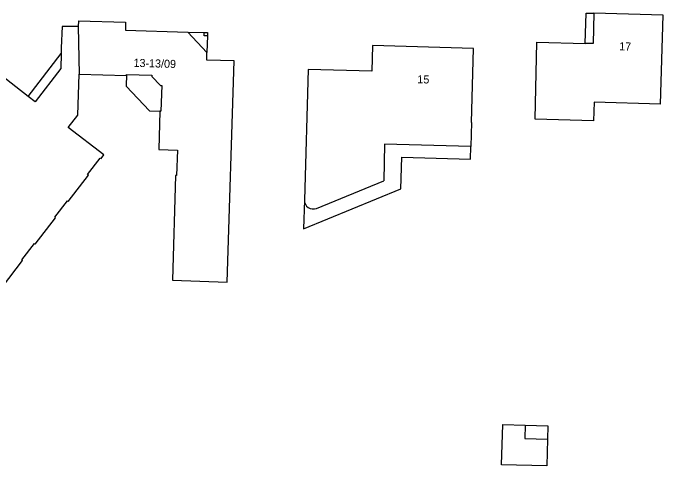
# Model space of a CAD drawing. Extents: x 126000 to 131009, y 393000 to 395500.
# Drawn here: x 130800.8 to 130881.5, y 394772.3 to 394828.5 of the extents above; entities that cross this region are included whole.
import ezdxf

# ---------------------------------------------------------------- set-up
doc = ezdxf.new("R2010")
doc.units = 0
for name, color, linetype in [('gg-anno-huisnummerreeks BGT', 7, 'Continuous'), ('gg-bbg-gedigitaliseerde bebouwing', 7, 'Continuous'), ('gg-bbg-gedigitaliseerde bijgebouw', 7, 'Continuous'), ('gg-bbg-hoofdgebouw', 7, 'Continuous'), ('gg-bbg-luifel en loopbrug', 7, 'Continuous'), ('gg-bbg-onder overbouw', 7, 'Continuous'), ('gg-bbg-pand overbouw', 7, 'Continuous'), ('gg-bbg-pilaar onder overbouw', 7, 'Continuous'), ('gg-bbg-pilaar pand', 7, 'Continuous'), ('gg-bbg-tussenscheiding', 7, 'Continuous')]:
    doc.layers.add(name, color=color, linetype=linetype)

msp = doc.modelspace()

# ---------------------------------------------------------------- linework, layer by layer
at = {"layer": 'gg-bbg-gedigitaliseerde bebouwing'}
msp.add_line((130857.697, 394814.968), (130857.609, 394811.96), dxfattribs=at)
for points in [[(130881.182, 394817.218), (130872.93, 394817.47), (130872.86, 394815.18), (130865.599, 394815.387)], [(130857.609, 394811.96), (130846.927, 394812.272), (130846.811, 394807.723)]]:
    msp.add_lwpolyline(points, dxfattribs=at)
at = {"layer": 'gg-bbg-gedigitaliseerde bijgebouw'}
msp.add_line((130867.136, 394775.675), (130867.046, 394772.332), dxfattribs=at)
for points in [[(130867.046, 394772.332), (130861.448, 394772.482), (130861.582, 394777.48), (130864.381, 394777.405)], [(130864.381, 394777.405), (130864.337, 394775.75), (130867.136, 394775.675)]]:
    msp.add_lwpolyline(points, dxfattribs=at)
at = {"layer": 'gg-bbg-hoofdgebouw'}
for p, q in [((130808.912, 394827.582), (130808.891, 394826.856)), ((130838.475, 394804.304), (130846.811, 394807.723))]:
    msp.add_line(p, q, dxfattribs=at)
for points in [[(130881.182, 394817.218), (130881.478, 394828.26), (130872.907, 394828.521)], [(130808.912, 394827.582), (130814.75, 394827.407), (130814.744, 394826.405), (130822.514, 394826.174)], [(130808.891, 394826.856), (130806.892, 394826.891), (130806.792, 394824.241), (130806.772, 394823.519)], [(130865.599, 394815.387), (130865.829, 394824.945), (130871.808, 394824.772)], [(130857.697, 394814.968), (130857.961, 394824.127), (130845.419, 394824.507), (130845.323, 394821.318)], [(130806.772, 394823.519), (130806.719, 394821.648), (130803.541, 394817.524), (130802.669, 394818.196)], [(130828.234, 394822.59), (130824.837, 394822.711), (130824.859, 394823.654)], [(130819.162, 394816.358), (130819.022, 394816.362), (130818.881, 394811.604), (130821.201, 394811.539), (130821.094, 394808.388), (130820.981, 394808.392), (130820.602, 394795.372), (130827.377, 394795.15), (130828.234, 394822.59)], [(130802.669, 394818.196), (130799.003, 394821.021), (130795.108, 394815.962), (130795.198, 394815.892), (130793.631, 394813.852), (130793.538, 394813.923), (130789.665, 394808.893), (130789.752, 394808.826), (130788.176, 394806.779), (130788.089, 394806.846), (130784.219, 394801.819), (130784.307, 394801.752), (130782.737, 394799.704), (130782.645, 394799.775), (130782.283, 394799.304), (130787.149, 394795.557)], [(130791.077, 394792.536), (130795.363, 394789.226), (130797.903, 394792.524), (130797.803, 394792.601), (130799.389, 394794.658), (130799.488, 394794.582), (130801.991, 394797.833), (130801.89, 394797.911), (130803.457, 394799.937), (130803.554, 394799.862), (130806.066, 394803.124), (130805.974, 394803.195), (130807.543, 394805.24), (130807.639, 394805.166), (130810.155, 394808.433), (130810.058, 394808.507), (130811.635, 394810.55), (130811.729, 394810.477), (130812.081, 394810.934), (130807.662, 394814.337), (130808.857, 394815.882), (130809.005, 394820.968)], [(130809.005, 394820.968), (130814.869, 394820.802), (130814.872, 394820.917)], [(130814.872, 394820.917), (130818.031, 394820.829), (130818.027, 394820.684), (130819.102, 394819.542), (130819.253, 394819.538), (130819.162, 394816.358)], [(130845.323, 394821.318), (130837.446, 394821.522), (130836.959, 394805.329)]]:
    msp.add_lwpolyline(points, dxfattribs=at)
msp.add_arc((130838.057, 394805.32), 1.098, 179.52049, 292.35258, dxfattribs=at)
at = {"layer": 'gg-bbg-luifel en loopbrug'}
msp.add_line((130802.669, 394818.196), (130806.772, 394823.519), dxfattribs=at)
for points in [[(130814.872, 394820.917), (130814.832, 394819.479), (130817.731, 394816.399), (130819.162, 394816.358)], [(130836.959, 394805.329), (130836.852, 394801.755), (130848.95, 394806.718), (130849.05, 394810.638), (130857.57, 394810.421), (130857.609, 394811.96)], [(130864.381, 394777.405), (130867.18, 394777.33), (130867.136, 394775.675)]]:
    msp.add_lwpolyline(points, dxfattribs=at)
at = {"layer": 'gg-bbg-onder overbouw'}
msp.add_line((130822.514, 394826.174), (130824.859, 394823.654), dxfattribs=at)
msp.add_lwpolyline([(130872.907, 394828.521), (130872.796, 394824.743), (130871.808, 394824.772)], dxfattribs=at)
at = {"layer": 'gg-bbg-pand overbouw'}
for p, q in [((130822.514, 394826.174), (130824.522, 394826.126)), ((130824.938, 394825.695), (130824.859, 394823.654))]:
    msp.add_line(p, q, dxfattribs=at)
msp.add_lwpolyline([(130871.808, 394824.772), (130871.927, 394828.546), (130872.907, 394828.521)], dxfattribs=at)
at = {"layer": 'gg-bbg-pilaar onder overbouw'}
msp.add_lwpolyline([(130824.938, 394825.695), (130824.513, 394825.704), (130824.522, 394826.126)], dxfattribs=at)
at = {"layer": 'gg-bbg-pilaar pand'}
msp.add_lwpolyline([(130824.522, 394826.126), (130824.947, 394826.117), (130824.938, 394825.695)], dxfattribs=at)
at = {"layer": 'gg-bbg-tussenscheiding'}
msp.add_line((130808.891, 394826.856), (130809.005, 394820.968), dxfattribs=at)

# ---------------------------------------------------------------- texts
at = {"layer": 'gg-anno-huisnummerreeks BGT'}
for s, p in [('17', (130876.03, 394823.923)), ('13-13/09', (130815.739, 394821.873)), ('15', (130850.977, 394819.836))]:
    msp.add_text(s, height=1, rotation=358.3, dxfattribs=at).set_placement(p)

doc.saveas('drawing.dxf')
